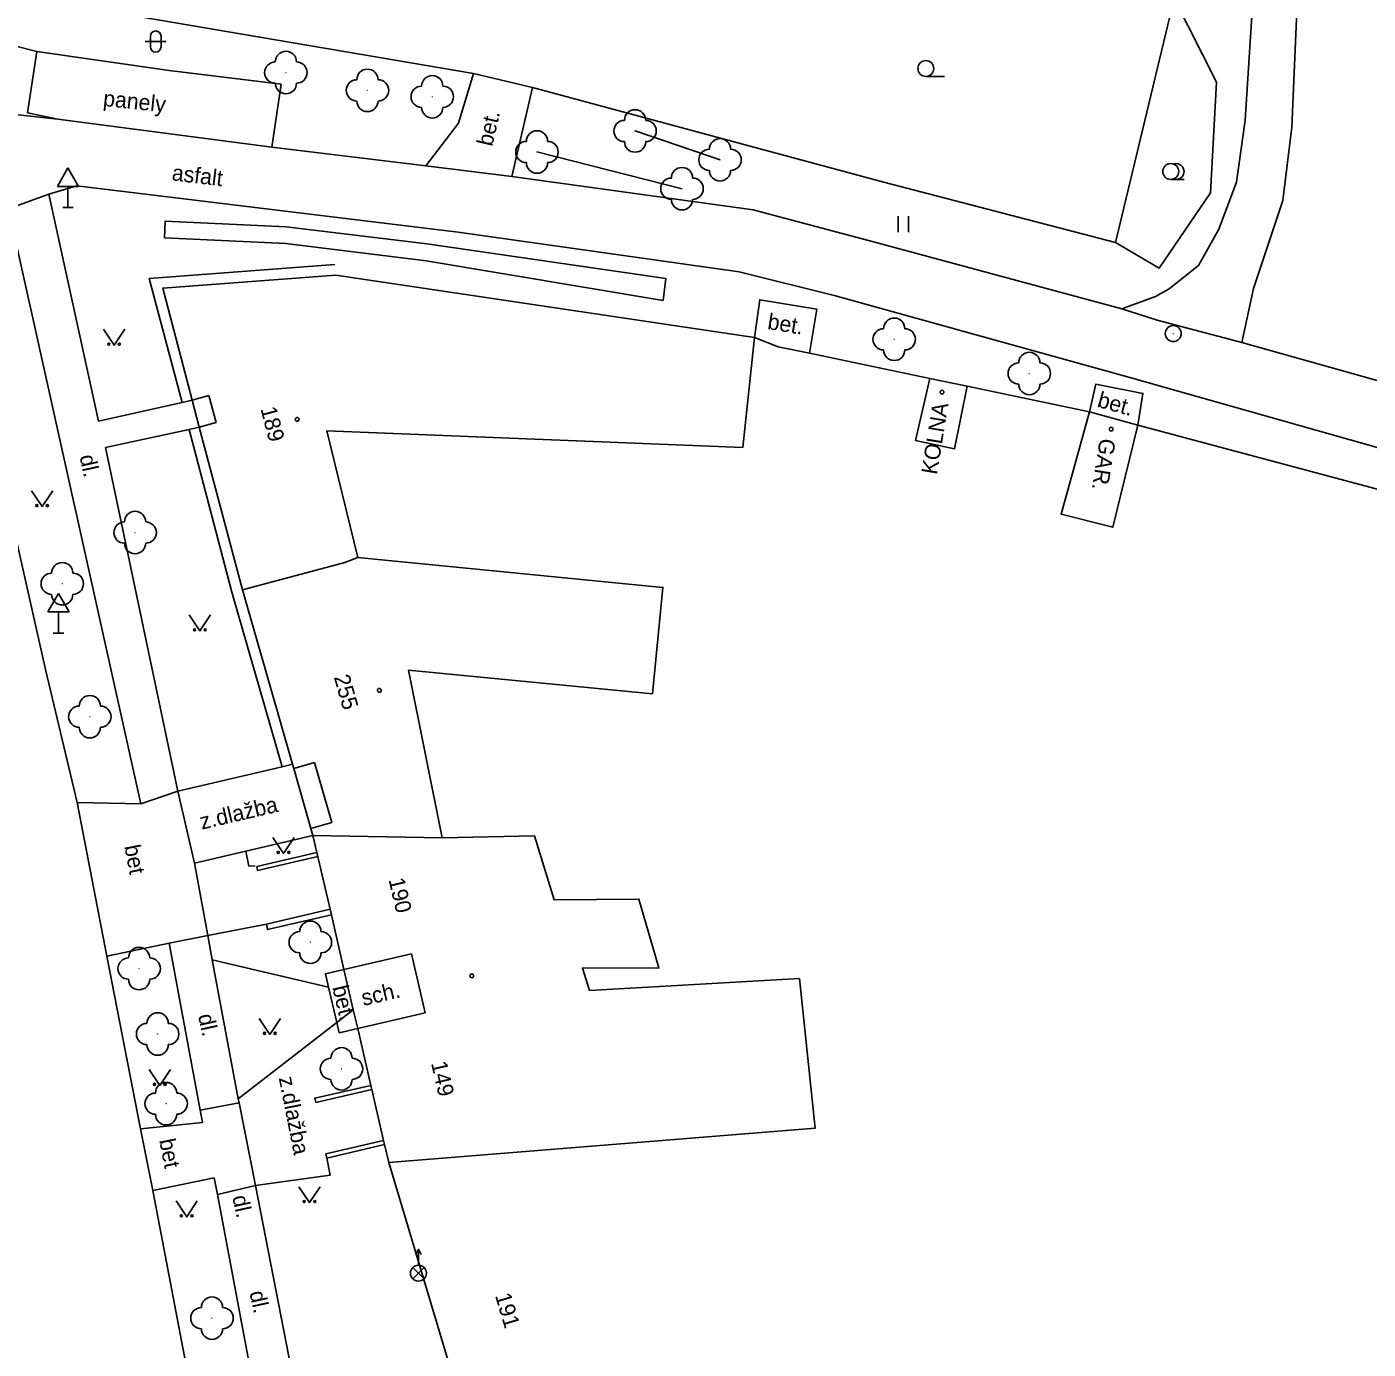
# Model space of a CAD drawing. Extents: x -544674 to -541478, y -1199076 to -1195527.
# Drawn here: x -542506.8 to -542443.7, y -1198918.3 to -1198856.1 of the extents above; entities that cross this region are included whole.
import ezdxf

# ---------------------------------------------------------------- set-up
doc = ezdxf.new("R2010")
doc.units = 0
for name, color, linetype in [('BUDOVY_MĚŘ', 7, 'Continuous'), ('BUDOVY_NEMĚŘ', 7, 'Continuous'), ('MAP_ZN_BP', 7, 'Continuous'), ('POMOC_POPIS', 7, 'Continuous'), ('ROZHRANÍ_PLOCH', 7, 'Continuous'), ('ZELEŇ', 7, 'Continuous'), ('ZN_BP', 7, 'Continuous'), ('ZN_BUDOV', 7, 'Continuous'), ('ZN_DOPLŇKOVÉ', 7, 'Continuous'), ('ZN_KULTUR', 7, 'Continuous'), ('Č_POPIS_ORIENT', 7, 'Continuous')]:
    doc.layers.add(name, color=color, linetype=linetype)

msp = doc.modelspace()

# ---------------------------------------------------------------- linework, layer by layer
at = {"layer": 'BUDOVY_MĚŘ'}
for points in [[(-542492.26, -1198867.75), (-542500.41, -1198868.36), (-542499.02, -1198873.64)], [(-542472.55, -1198870.69), (-542492.26, -1198867.75)], [(-542464.3, -1198872.61), (-542462.54, -1198872.98)], [(-542499.02, -1198873.64), (-542498.24, -1198873.41)], [(-542499.02, -1198873.64), (-542498.69, -1198874.9)], [(-542454.5, -1198874.82), (-542456.77, -1198874.19)], [(-542498.69, -1198874.9), (-542497.9, -1198874.68)], [(-542498.69, -1198874.9), (-542496.66, -1198882.56)], [(-542491.83, -1198881.28), (-542496.66, -1198882.56)], [(-542494.3, -1198890.78), (-542496.66, -1198882.56)], [(-542494.24, -1198890.98), (-542494.3, -1198890.78)], [(-542494.24, -1198890.98), (-542493.27, -1198890.7)], [(-542493.43, -1198893.8), (-542494.24, -1198890.98)], [(-542493.43, -1198893.8), (-542492.45, -1198893.52)], [(-542493.34, -1198894.13), (-542493.43, -1198893.8)], [(-542492.53, -1198897.61), (-542493.34, -1198894.13)], [(-542491.88, -1198900.44), (-542492.47, -1198897.87), (-542492.53, -1198897.61)], [(-542488.69, -1198899.7), (-542491.88, -1198900.44)], [(-542491.44, -1198902.34), (-542491.88, -1198900.44)], [(-542491.23, -1198903.22), (-542491.44, -1198902.34)], [(-542488.05, -1198902.48), (-542491.23, -1198903.22)], [(-542490.61, -1198905.9), (-542491.23, -1198903.22)], [(-542490.57, -1198906.09), (-542490.61, -1198905.9)], [(-542490.01, -1198908.5), (-542490.57, -1198906.09)], [(-542489.97, -1198908.69), (-542490.01, -1198908.5)], [(-542489.77, -1198909.53), (-542489.97, -1198908.69)], [(-542486.85, -1198919.29), (-542489.77, -1198909.53)]]:
    msp.add_lwpolyline(points, dxfattribs=at)
at = {"layer": 'BUDOVY_NEMĚŘ'}
for points in [[(-542491.22, -1198881.05), (-542492.69, -1198875.08), (-542473.09, -1198875.86), (-542472.55, -1198870.69)], [(-542464.3, -1198872.61), (-542464.96, -1198875.54), (-542463.13, -1198875.92), (-542462.54, -1198872.98)], [(-542456.77, -1198874.19), (-542458.11, -1198879), (-542455.68, -1198879.62), (-542454.5, -1198874.82)], [(-542491.83, -1198881.28), (-542491.22, -1198881.05)], [(-542491.22, -1198881.05), (-542476.86, -1198882.45), (-542477.35, -1198887.46), (-542488.84, -1198886.35), (-542487.25, -1198894.25)], [(-542487.25, -1198894.25), (-542493.34, -1198894.13)], [(-542487.25, -1198894.25), (-542482.91, -1198894.15), (-542481.98, -1198897.16), (-542477.99, -1198897.13), (-542477.05, -1198900.37), (-542480.65, -1198900.38), (-542480.31, -1198901.43), (-542470.43, -1198900.87), (-542469.69, -1198907.91), (-542489.77, -1198909.53)]]:
    msp.add_lwpolyline(points, dxfattribs=at)
at = {"layer": 'MAP_ZN_BP'}
for radius in [0.375, 0.0005]:
    msp.add_circle((-542452.83, -1198870.501), radius, dxfattribs=at)
at = {"layer": 'ROZHRANÍ_PLOCH'}
for points in [[(-542445.96, -1198834.18), (-542448.2, -1198846.5), (-542448.97, -1198853.07), (-542449.45, -1198860.45), (-542449.85, -1198863.37), (-542450.69, -1198865.58), (-542451.64, -1198867.29), (-542453.03, -1198868.4), (-542453.67, -1198868.75), (-542455.26, -1198869.34)], [(-542449.61, -1198870.92), (-542449.06, -1198868.38), (-542447.68, -1198864.24), (-542447.25, -1198860.78), (-542446.93, -1198853.47), (-542446.03, -1198846.48), (-542443.77, -1198834.39)], [(-542508.52, -1198856.67), (-542506.33, -1198857.22)], [(-542505.35, -1198860.4), (-542506.77, -1198860.1), (-542506.33, -1198857.22)], [(-542495.27, -1198861.73), (-542494.83, -1198858.76), (-542500.1, -1198858.12), (-542506.33, -1198857.22)], [(-542488.02, -1198862.61), (-542486.48, -1198860.6), (-542485.78, -1198858.25)], [(-542483.98, -1198863.1), (-542483, -1198858.92)], [(-542508.96, -1198860.01), (-542505.35, -1198860.4)], [(-542505.35, -1198860.4), (-542495.27, -1198861.73)], [(-542488.02, -1198862.61), (-542495.27, -1198861.73)], [(-542488.02, -1198862.61), (-542483.98, -1198863.1)], [(-542505.77, -1198863.93), (-542504.46, -1198863.55), (-542486.5, -1198865.72), (-542473.27, -1198867.59), (-542468.74, -1198868.73), (-542454.88, -1198872.57), (-542425.2, -1198880.97), (-542416.97, -1198883.32), (-542408.42, -1198886.73), (-542406.3, -1198887.68)], [(-542455.26, -1198869.34), (-542466.94, -1198866.18), (-542472.61, -1198864.68), (-542483.98, -1198863.1)], [(-542507.67, -1198864.63), (-542505.77, -1198863.93)], [(-542505.77, -1198863.93), (-542503.44, -1198874.63)], [(-542501.44, -1198892.64), (-542507.67, -1198864.63)], [(-542492.3, -1198867.25), (-542501.05, -1198867.91), (-542499.5, -1198873.75)], [(-542509.93, -1198868.58), (-542505.93, -1198886.31), (-542504.44, -1198892.58)], [(-542472.55, -1198870.69), (-542472.3, -1198868.91), (-542469.62, -1198869.35), (-542469.96, -1198871.43)], [(-542449.61, -1198870.92), (-542453.59, -1198869.87), (-542455.26, -1198869.34)], [(-542424.24, -1198878.05), (-542449.61, -1198870.92)], [(-542456.77, -1198874.19), (-542456.48, -1198872.89), (-542454.26, -1198873.32), (-542454.5, -1198874.82)], [(-542503.44, -1198874.63), (-542499.5, -1198873.75)], [(-542499.5, -1198873.75), (-542499.02, -1198873.64)], [(-542499.17, -1198875.01), (-542503.1, -1198875.86), (-542499.7, -1198892.05)], [(-542498.69, -1198874.9), (-542499.17, -1198875.01)], [(-542494.79, -1198890.9), (-542497.15, -1198882.67), (-542499.17, -1198875.01)], [(-542494.3, -1198890.78), (-542494.79, -1198890.9)], [(-542494.79, -1198890.9), (-542499.7, -1198892.05)], [(-542499.7, -1198892.05), (-542501.44, -1198892.64)], [(-542499.7, -1198892.05), (-542498.91, -1198895.43)], [(-542504.44, -1198892.58), (-542503.04, -1198899.82)], [(-542504.44, -1198892.58), (-542501.44, -1198892.64)], [(-542493.34, -1198894.13), (-542496.49, -1198894.87)], [(-542496.49, -1198894.87), (-542498.91, -1198895.43)], [(-542496.49, -1198894.87), (-542496.35, -1198895.58), (-542496.05, -1198895.56)], [(-542498.91, -1198895.43), (-542498.28, -1198898.84)], [(-542498.28, -1198898.84), (-542495.52, -1198898.31)], [(-542500.1, -1198899.21), (-542498.28, -1198898.84)], [(-542498.28, -1198898.84), (-542498.08, -1198899.99)], [(-542503.04, -1198899.82), (-542500.1, -1198899.21)], [(-542498.64, -1198907.07), (-542500.1, -1198899.21)], [(-542503.04, -1198899.82), (-542501.45, -1198907.95)], [(-542498.08, -1198899.99), (-542496.85, -1198906.53)], [(-542498.08, -1198899.99), (-542492.6, -1198901.28)], [(-542492.6, -1198901.28), (-542492.75, -1198900.64), (-542491.88, -1198900.44)], [(-542492.21, -1198902.94), (-542492.6, -1198901.28)], [(-542496.85, -1198906.53), (-542491.44, -1198902.34)], [(-542491.23, -1198903.22), (-542492.1, -1198903.42), (-542492.21, -1198902.94)], [(-542496.81, -1198906.72), (-542496.85, -1198906.53)], [(-542501.45, -1198907.95), (-542498.53, -1198907.64), (-542498.64, -1198907.07)], [(-542496.81, -1198906.72), (-542498.64, -1198907.07)], [(-542496.04, -1198910.62), (-542496.81, -1198906.72)], [(-542501.45, -1198907.95), (-542500.88, -1198910.85)], [(-542492.69, -1198909.33), (-542492.53, -1198910.13), (-542496.04, -1198910.62)], [(-542500.88, -1198910.85), (-542497.99, -1198910.26), (-542497.83, -1198911.04)], [(-542500.88, -1198910.85), (-542498.44, -1198923.61)], [(-542496.04, -1198910.62), (-542497.83, -1198911.04)], [(-542495.54, -1198923.25), (-542497.83, -1198911.04)], [(-542496.04, -1198910.62), (-542493.63, -1198923.01)]]:
    msp.add_lwpolyline(points, dxfattribs=at)
at = {"layer": 'ZELEŇ'}
for points in [[(-542455.55, -1198866.21), (-542453.49, -1198867.42), (-542451.08, -1198863.87), (-542450.79, -1198858.67), (-542452.79, -1198854.71)], [(-542474.17, -1198862.32), (-542478.17, -1198860.96)], [(-542482.79, -1198861.95), (-542475.96, -1198863.68)]]:
    msp.add_lwpolyline(points, dxfattribs=at)
for centre in [(-542494.61, -1198858.21), (-542490.77, -1198859.05), (-542487.72, -1198859.35), (-542478.17, -1198860.96), (-542482.79, -1198861.95), (-542474.17, -1198862.32), (-542475.96, -1198863.68), (-542465.97, -1198870.77), (-542459.61, -1198872.38), (-542501.71, -1198879.87), (-542505.14, -1198882.28), (-542503.84, -1198888.54), (-542493.46, -1198899.16), (-542501.52, -1198900.4), (-542500.65, -1198903.48), (-542491.99, -1198905.12), (-542500.25, -1198906.76), (-542498.09, -1198916.86)]:
    msp.add_circle(centre, 0.0005, dxfattribs=at)
for centre, start, end in [((-542494.61, -1198857.71), 0, 179.99999), ((-542495.11, -1198858.21), 89.99999, 269.99999), ((-542494.11, -1198858.21), 270, 89.99999), ((-542491.27, -1198859.05), 89.99999, 269.99999), ((-542490.77, -1198858.55), 0, 179.99999), ((-542490.27, -1198859.05), 270, 89.99999), ((-542487.72, -1198858.85), 0, 179.99999), ((-542494.61, -1198858.71), 179.99999, 359.99999), ((-542488.22, -1198859.35), 89.99999, 269.99999), ((-542487.22, -1198859.35), 270, 89.99999), ((-542490.77, -1198859.55), 179.99999, 359.99999), ((-542487.72, -1198859.85), 179.99999, 359.99999), ((-542478.67, -1198860.96), 89.99999, 269.99999), ((-542478.17, -1198860.46), 0, 179.99999), ((-542477.67, -1198860.96), 270, 89.99999), ((-542482.79, -1198861.45), 0, 179.99999), ((-542483.29, -1198861.95), 89.99999, 269.99999), ((-542482.29, -1198861.95), 270, 89.99999), ((-542478.17, -1198861.46), 179.99999, 359.99999), ((-542474.17, -1198861.82), 0, 179.99999), ((-542474.67, -1198862.32), 89.99999, 269.99999), ((-542473.67, -1198862.32), 270, 89.99999), ((-542482.79, -1198862.45), 179.99999, 359.99999), ((-542475.96, -1198863.18), 0, 179.99999), ((-542474.17, -1198862.82), 179.99999, 359.99999), ((-542476.46, -1198863.68), 89.99999, 269.99999), ((-542475.46, -1198863.68), 270, 89.99999), ((-542475.96, -1198864.18), 179.99999, 359.99999), ((-542465.97, -1198870.27), 0, 179.99999), ((-542466.47, -1198870.77), 89.99999, 269.99999), ((-542465.47, -1198870.77), 270, 89.99999), ((-542465.97, -1198871.27), 179.99999, 359.99999), ((-542460.11, -1198872.38), 89.99999, 269.99999), ((-542459.61, -1198871.88), 0, 179.99999), ((-542459.11, -1198872.38), 270, 89.99999), ((-542459.61, -1198872.88), 179.99999, 359.99999), ((-542502.21, -1198879.87), 89.99999, 269.99999), ((-542501.71, -1198879.37), 0, 179.99999), ((-542501.21, -1198879.87), 270, 89.99999), ((-542501.71, -1198880.37), 179.99999, 359.99999), ((-542505.14, -1198881.78), 0, 179.99999), ((-542505.64, -1198882.28), 89.99999, 269.99999), ((-542504.64, -1198882.28), 270, 89.99999), ((-542505.14, -1198882.78), 179.99999, 359.99999), ((-542503.84, -1198888.04), 0, 179.99999), ((-542504.34, -1198888.54), 89.99999, 269.99999), ((-542503.34, -1198888.54), 270, 89.99999), ((-542503.84, -1198889.04), 179.99999, 359.99999), ((-542493.46, -1198898.66), 0, 179.99999), ((-542493.96, -1198899.16), 89.99999, 269.99999), ((-542492.96, -1198899.16), 270, 89.99999), ((-542501.52, -1198899.9), 0, 179.99999), ((-542493.46, -1198899.66), 179.99999, 359.99999), ((-542502.02, -1198900.4), 89.99999, 269.99999), ((-542501.02, -1198900.4), 270, 89.99999), ((-542501.52, -1198900.9), 179.99999, 359.99999), ((-542500.65, -1198902.98), 0, 179.99999), ((-542501.15, -1198903.48), 89.99999, 269.99999), ((-542500.15, -1198903.48), 270, 89.99999), ((-542500.65, -1198903.98), 179.99999, 359.99999), ((-542492.49, -1198905.12), 89.99999, 269.99999), ((-542491.99, -1198904.62), 0, 179.99999), ((-542491.49, -1198905.12), 270, 89.99999), ((-542500.25, -1198906.26), 0, 179.99999), ((-542491.99, -1198905.62), 179.99999, 359.99999), ((-542500.75, -1198906.76), 89.99999, 269.99999), ((-542499.75, -1198906.76), 270, 89.99999), ((-542500.25, -1198907.26), 179.99999, 359.99999), ((-542498.09, -1198916.36), 0, 179.99999), ((-542498.59, -1198916.86), 89.99999, 269.99999), ((-542497.59, -1198916.86), 270, 89.99999), ((-542498.09, -1198917.36), 179.99999, 359.99999)]:
    msp.add_arc(centre, 0.5, start, end, dxfattribs=at)
at = {"layer": 'ZN_BP'}
for p, q in [((-542488.37, -1198914.365), (-542488.37, -1198913.615)), ((-542488.635, -1198915.004), (-542488.106, -1198914.476)), ((-542488.106, -1198915.008), (-542488.635, -1198914.476))]:
    msp.add_line(p, q, dxfattribs=at)
msp.add_lwpolyline([(-542488.495, -1198913.865), (-542488.37, -1198913.615), (-542488.245, -1198913.865)], dxfattribs=at)
msp.add_circle((-542488.37, -1198914.74), 0.375, dxfattribs=at)
at = {"layer": 'ZN_BUDOV'}
for centre in [(-542463.72, -1198873.26), (-542494.08, -1198874.54), (-542455.76, -1198875), (-542490.21, -1198887.3), (-542485.86, -1198900.74)]:
    msp.add_circle(centre, 0.0875, dxfattribs=at)
at = {"layer": 'ZN_DOPLŇKOVÉ'}
for p, q in [((-542504.87, -1198862.704), (-542505.37, -1198863.57)), ((-542504.87, -1198862.704), (-542504.37, -1198863.57)), ((-542505.37, -1198863.57), (-542504.37, -1198863.57)), ((-542504.87, -1198864.57), (-542504.87, -1198863.57)), ((-542505.12, -1198864.57), (-542504.62, -1198864.57)), ((-542505.32, -1198882.744), (-542505.82, -1198883.61)), ((-542505.32, -1198882.744), (-542504.82, -1198883.61)), ((-542505.82, -1198883.61), (-542504.82, -1198883.61)), ((-542505.32, -1198884.61), (-542505.32, -1198883.61)), ((-542505.57, -1198884.61), (-542505.07, -1198884.61))]:
    msp.add_line(p, q, dxfattribs=at)
for points in [[(-542455.55, -1198866.21), (-542452.79, -1198854.71)], [(-542501.47, -1198855.58), (-542491.87, -1198857.22), (-542485.78, -1198858.25)], [(-542485.78, -1198858.25), (-542483, -1198858.92)], [(-542483, -1198858.92), (-542466.52, -1198863.36)], [(-542466.52, -1198863.36), (-542455.55, -1198866.21)], [(-542476.84, -1198868.94), (-542476.72, -1198867.91), (-542487.98, -1198866.28), (-542494.59, -1198865.47), (-542500.3, -1198865.2), (-542500.33, -1198865.99)], [(-542500.33, -1198865.99), (-542494.62, -1198866.26), (-542488.01, -1198867.07), (-542476.84, -1198868.94)], [(-542472.55, -1198870.69), (-542471.43, -1198871.12)], [(-542469.96, -1198871.43), (-542471.43, -1198871.12)], [(-542464.3, -1198872.61), (-542469.96, -1198871.43)], [(-542456.77, -1198874.19), (-542462.54, -1198872.98)], [(-542498.24, -1198873.41), (-542497.9, -1198874.68)], [(-542418.87, -1198888.5), (-542419.25, -1198884.2), (-542425.37, -1198882.59), (-542454.5, -1198874.82)], [(-542493.27, -1198890.7), (-542492.45, -1198893.52)], [(-542495.98, -1198895.59), (-542493.15, -1198894.93)], [(-542495.98, -1198895.59), (-542495.95, -1198895.78), (-542493.11, -1198895.12)], [(-542492.53, -1198897.61), (-542495.52, -1198898.31), (-542495.48, -1198898.56), (-542492.47, -1198897.87)], [(-542488.69, -1198899.7), (-542488.05, -1198902.48)], [(-542490.61, -1198905.9), (-542493.25, -1198906.5), (-542493.2, -1198906.7), (-542490.57, -1198906.09)], [(-542490.01, -1198908.5), (-542492.73, -1198909.13), (-542492.69, -1198909.33)], [(-542492.69, -1198909.33), (-542489.97, -1198908.69)]]:
    msp.add_lwpolyline(points, dxfattribs=at)
at = {"layer": 'ZN_KULTUR'}
for p, q in [((-542500.99, -1198857), (-542500.99, -1198856.5)), ((-542500.49, -1198857), (-542500.49, -1198856.5)), ((-542501.24, -1198856.75), (-542500.24, -1198856.75)), ((-542464.48, -1198858.395), (-542463.605, -1198858.395)), ((-542452.95, -1198863.245), (-542452.325, -1198863.245)), ((-542465.79, -1198865.725), (-542465.79, -1198864.975)), ((-542465.29, -1198865.725), (-542465.29, -1198864.975))]:
    msp.add_line(p, q, dxfattribs=at)
for points in [[(-542503.2, -1198870.3), (-542502.7, -1198871.05), (-542502.2, -1198870.3)], [(-542506.59, -1198877.9), (-542506.09, -1198878.65), (-542505.59, -1198877.9)], [(-542499.16, -1198883.75), (-542498.66, -1198884.5), (-542498.16, -1198883.75)], [(-542495.22, -1198894.23), (-542494.72, -1198894.98), (-542494.22, -1198894.23)], [(-542495.87, -1198902.75), (-542495.37, -1198903.5), (-542494.87, -1198902.75)], [(-542501.05, -1198905.15), (-542500.55, -1198905.9), (-542500.05, -1198905.15)], [(-542494, -1198910.67), (-542493.5, -1198911.42), (-542493, -1198910.67)], [(-542499.78, -1198911.34), (-542499.28, -1198912.09), (-542498.78, -1198911.34)]]:
    msp.add_lwpolyline(points, dxfattribs=at)
for centre, radius in [((-542464.48, -1198858.02), 0.375), ((-542452.95, -1198862.87), 0.375), ((-542502.95, -1198871), 0.05), ((-542502.45, -1198871), 0.05), ((-542506.34, -1198878.6), 0.05), ((-542505.84, -1198878.6), 0.05), ((-542498.91, -1198884.45), 0.05), ((-542498.41, -1198884.45), 0.05), ((-542494.97, -1198894.93), 0.05), ((-542494.47, -1198894.93), 0.05), ((-542495.62, -1198903.45), 0.05), ((-542495.12, -1198903.45), 0.05), ((-542500.8, -1198905.85), 0.05), ((-542500.3, -1198905.85), 0.05), ((-542493.75, -1198911.37), 0.05), ((-542493.25, -1198911.37), 0.05), ((-542499.53, -1198912.04), 0.05), ((-542499.03, -1198912.04), 0.05)]:
    msp.add_circle(centre, radius, dxfattribs=at)
for centre, radius, start, end in [((-542500.74, -1198856.5), 0.25, 0, 179.99999), ((-542500.74, -1198857), 0.25, 179.99999, 359.99999), ((-542452.7, -1198862.87), 0.375, 249.49437, 109.04743)]:
    msp.add_arc(centre, radius, start, end, dxfattribs=at)

# ---------------------------------------------------------------- texts
at = {"layer": 'POMOC_POPIS'}
for s, rotation, p in [('panely', 354.01, (-542503.24, -1198859.78)), ('bet.', 76.80998, (-542484.9, -1198861.72)), ('asfalt', 353.10999, (-542500.01, -1198863.28)), ('bet.', 350.68002, (-542471.97, -1198870.28)), ('bet.', 344.49001, (-542456.45, -1198873.94)), ('KOLNA', 80.72001, (-542463.96, -1198877.17)), ('GAR.', 260.91003, (-542456.28, -1198875.4)), ('dl.', 282.33, (-542504.33, -1198876.28)), ('z.dlažba', 13.17998, (-542498.57, -1198893.86)), ('bet', 280.94, (-542502.22, -1198894.64)), ('bet.', 283.22003, (-542492.43, -1198901.28)), ('sch.', 13.09999, (-542490.96, -1198902.16)), ('dl.', 282.33, (-542498.75, -1198902.61)), ('z.dlažba', 281.20001, (-542494.95, -1198905.55)), ('bet', 281.07997, (-542500.58, -1198908.48)), ('dl.', 282.33, (-542497.14, -1198911.15)), ('dl.', 282.33, (-542496.33, -1198915.65))]:
    msp.add_text(s, height=0.75, rotation=rotation, dxfattribs=at).set_placement(p)
at = {"layer": 'Č_POPIS_ORIENT'}
for s, rotation, p in [('189', 284.78999, (-542495.81, -1198874.04)), ('255', 286.00999, (-542492.36, -1198886.67)), ('190', 283.04997, (-542489.78, -1198896.21)), ('149', 283.04997, (-542487.78, -1198904.85)), ('191', 286.66998, (-542484.77, -1198915.79))]:
    msp.add_text(s, height=0.75, rotation=rotation, dxfattribs=at).set_placement(p)

doc.saveas('drawing.dxf')
